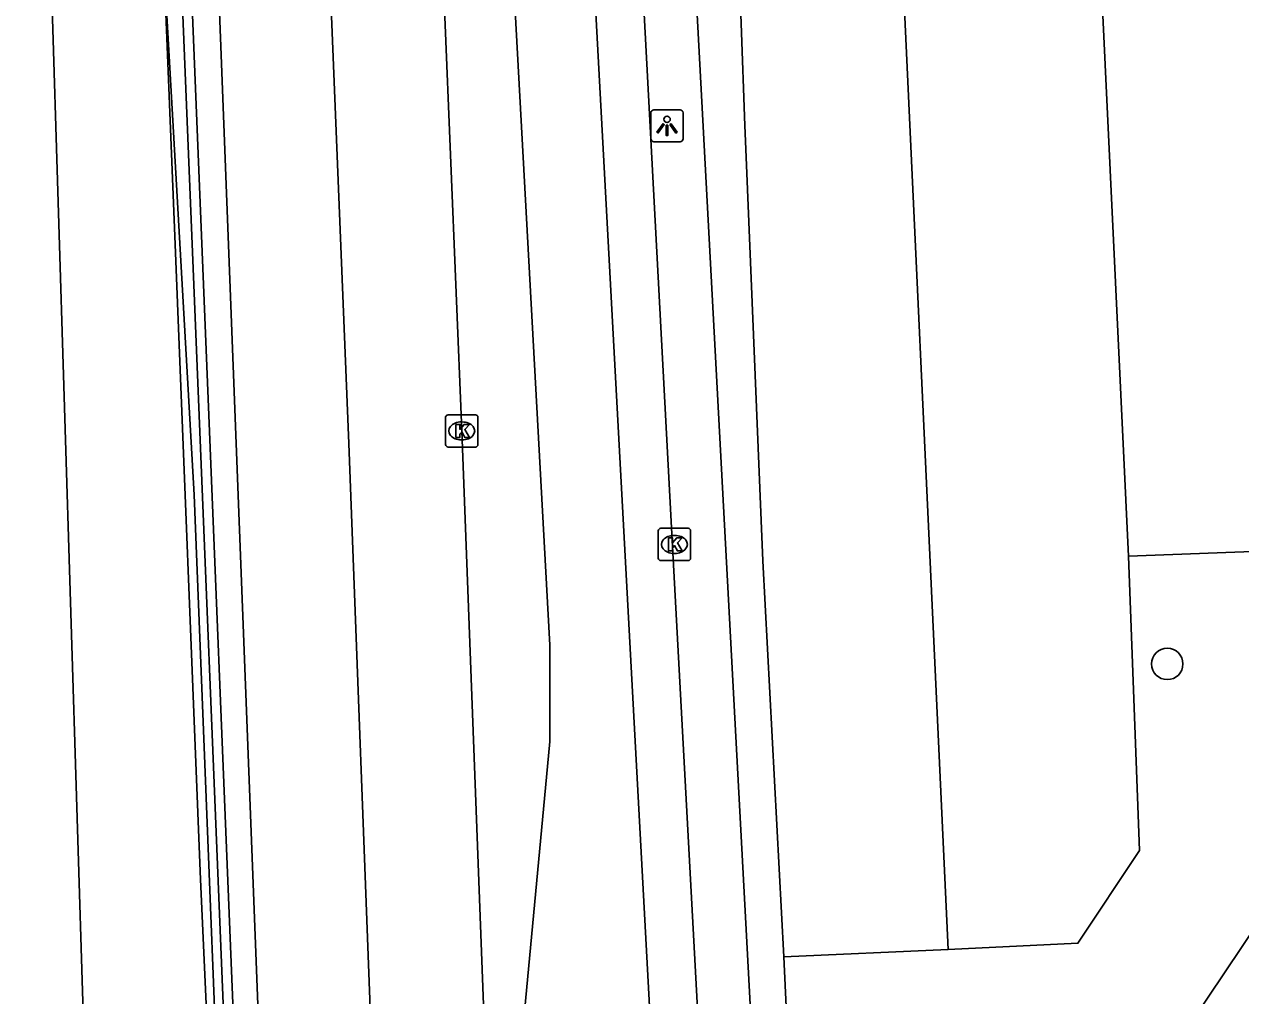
# Model space of a CAD drawing. Extents: x 159265 to 160143, y 383413 to 384319.
# Drawn here: x 159265.5 to 159303.24, y 384050.39 to 384080.55 of the extents above; entities that cross this region are included whole.
import ezdxf

# ---------------------------------------------------------------- set-up
doc = ezdxf.new("R2010")
doc.units = 0
for name, color, linetype in [('IMGEO_Boom', 7, 'Continuous'), ('IMGEO_Haag', 7, 'Continuous'), ('IMGEO_Kolk', 7, 'Continuous'), ('IMGEO_Lichtpunt', 7, 'Continuous'), ('IMGEO_Lijnafwatering', 7, 'Continuous'), ('IMGEO_Muur', 7, 'Continuous'), ('IMGEO_Pand_overbouw', 7, 'Continuous'), ('IMGEO_Parkeervlak_open', 7, 'Continuous'), ('IMGEO_Rijbaan_lokaal_gesloten', 7, 'Continuous'), ('IMGEO_Rijbaan_lokaal_open', 7, 'Continuous'), ('IMGEO_Rijbaan_regionaal_gesloten', 7, 'Continuous'), ('IMGEO_Voetpad_open', 7, 'Continuous')]:
    doc.layers.add(name, color=color, linetype=linetype)

msp = doc.modelspace()

# ---------------------------------------------------------------- linework, layer by layer
at = {"layer": 'IMGEO_Boom'}
msp.add_circle((159300.962, 384060.69), 0.489, dxfattribs=at)
at = {"layer": 'IMGEO_Haag'}
msp.add_lwpolyline([(159288.799, 384035.625), (159289.808, 384035.68), (159289.065, 384051.59)], dxfattribs=at)
at = {"layer": 'IMGEO_Kolk'}
for p, q in [((159278.57, 384067.499), (159278.57, 384068.351)), ((159278.645, 384068.425), (159279.497, 384068.425)), ((159279.058, 384068.205), (159279.083, 384068.205)), ((159279.571, 384068.351), (159279.571, 384067.499)), ((159279.497, 384067.425), (159278.645, 384067.425)), ((159279.081, 384067.645), (159279.056, 384067.645)), ((159285.169, 384063.974), (159285.169, 384064.826)), ((159285.244, 384064.9), (159286.096, 384064.9)), ((159286.17, 384064.826), (159286.17, 384063.974)), ((159285.657, 384064.68), (159285.682, 384064.68)), ((159285.68, 384064.12), (159285.655, 384064.12)), ((159286.096, 384063.9), (159285.244, 384063.9))]:
    msp.add_line(p, q, dxfattribs=at)
for points in [[(159278.57, 384067.499), (159278.57, 384068.351)], [(159278.645, 384068.425), (159279.497, 384068.425)], [(159278.891, 384068.125), (159279.014, 384068.125), (159279.014, 384067.974), (159279.144, 384068.125), (159279.308, 384068.125), (159279.162, 384067.974), (159279.315, 384067.725), (159279.163, 384067.725), (159279.078, 384067.889), (159279.014, 384067.822), (159279.014, 384067.725), (159278.891, 384067.725), (159278.891, 384068.125)], [(159279.571, 384068.351), (159279.571, 384067.499)], [(159279.497, 384067.425), (159278.645, 384067.425)], [(159285.169, 384063.974), (159285.169, 384064.826)], [(159285.244, 384064.9), (159286.096, 384064.9)], [(159286.17, 384064.826), (159286.17, 384063.974)], [(159285.49, 384064.6), (159285.613, 384064.6), (159285.613, 384064.449), (159285.743, 384064.6), (159285.907, 384064.6), (159285.761, 384064.449), (159285.914, 384064.2), (159285.762, 384064.2), (159285.677, 384064.364), (159285.613, 384064.297), (159285.613, 384064.2), (159285.49, 384064.2), (159285.49, 384064.6)], [(159286.096, 384063.9), (159285.244, 384063.9)]]:
    msp.add_lwpolyline(points, dxfattribs=at)
for centre, start, end in [((159278.647, 384068.349), 91.552, 178.448), ((159278.647, 384068.349), 91.552, 178.448), ((159279.495, 384068.349), 1.552, 88.448), ((159279.495, 384068.349), 1.552, 88.448), ((159278.647, 384067.501), 181.552, 268.448), ((159278.647, 384067.501), 181.552, 268.448), ((159279.495, 384067.501), 271.552, 358.448), ((159279.495, 384067.501), 271.552, 358.448), ((159285.246, 384064.824), 91.552, 178.448), ((159285.246, 384064.824), 91.552, 178.448), ((159286.094, 384064.824), 1.552, 88.448), ((159286.094, 384064.824), 1.552, 88.448), ((159285.246, 384063.976), 181.552, 268.448), ((159285.246, 384063.976), 181.552, 268.448), ((159286.094, 384063.976), 271.552, 358.448), ((159286.094, 384063.976), 271.552, 358.448)]:
    msp.add_arc(centre, 0.0765, start, end, dxfattribs=at)
for centre, major_axis, ratio, start_param, end_param in [((159279.057, 384067.925), (-0.387, 0.002), 0.722429, 4.712389, 7.853982), ((159279.082, 384067.925), (-0.39, 0.002), 0.717154, 1.570796, 4.712389), ((159285.656, 384064.4), (-0.387, 0.002), 0.722429, 4.712389, 7.853982), ((159285.681, 384064.4), (-0.39, 0.002), 0.717154, 1.570796, 4.712389)]:
    msp.add_ellipse(centre, major_axis=major_axis, ratio=ratio, start_param=start_param, end_param=end_param, dxfattribs=at)
at = {"layer": 'IMGEO_Lichtpunt'}
for p, q in [((159284.942, 384077.803), (159284.942, 384076.996)), ((159284.942, 384077.803), (159284.942, 384076.996)), ((159285.844, 384077.898), (159285.036, 384077.898)), ((159285.844, 384077.898), (159285.036, 384077.898)), ((159285.938, 384076.996), (159285.938, 384077.803)), ((159285.938, 384076.996), (159285.938, 384077.803)), ((159285.036, 384076.902), (159285.844, 384076.902)), ((159285.036, 384076.902), (159285.844, 384076.902))]:
    msp.add_line(p, q, dxfattribs=at)
for points in [[(159285.316, 384077.467), (159285.355, 384077.439), (159285.167, 384077.177), (159285.129, 384077.204), (159285.316, 384077.467)], [(159285.418, 384077.419), (159285.465, 384077.419), (159285.465, 384077.097), (159285.418, 384077.097), (159285.418, 384077.419)], [(159285.528, 384077.439), (159285.566, 384077.466), (159285.753, 384077.204), (159285.714, 384077.176), (159285.528, 384077.439)]]:
    msp.add_lwpolyline(points, dxfattribs=at)
msp.add_circle((159285.441, 384077.601), 0.0994, dxfattribs=at)
for centre, start, end in [((159285.036, 384077.803), 90, 180), ((159285.036, 384077.803), 90, 180), ((159285.844, 384077.803), 0, 90), ((159285.844, 384077.803), 0, 90), ((159285.036, 384076.996), 180, 270), ((159285.036, 384076.996), 180, 270), ((159285.844, 384076.996), 270, 0), ((159285.844, 384076.996), 270, 360)]:
    msp.add_arc(centre, 0.0946, start, end, dxfattribs=at)
at = {"layer": 'IMGEO_Lijnafwatering'}
for points in [[(159269.359, 384093.958), (159270.163, 384073.975)], [(159270.163, 384073.975), (159270.966, 384053.991)], [(159270.966, 384053.991), (159271.873, 384033.979)]]:
    msp.add_lwpolyline(points, dxfattribs=at)
at = {"layer": 'IMGEO_Muur'}
for points in [[(159272.525, 384029.091), (159269.932, 384092.762)], [(159270.232, 384092.774), (159272.824, 384029.103)]]:
    msp.add_lwpolyline(points, dxfattribs=at)
at = {"layer": 'IMGEO_Pand_overbouw'}
msp.add_lwpolyline([(159303.774, 384052.637), (159301.729, 384049.585), (159300.851, 384048.108), (159300.107, 384046.56), (159299.502, 384044.952), (159299.041, 384043.298), (159298.727, 384041.609), (159298.564, 384039.898), (159298.552, 384038.181), (159298.691, 384036.468), (159298.981, 384034.775), (159299.419, 384033.114), (159300.001, 384031.498), (159300.724, 384029.939), (159301.581, 384028.451), (159302.566, 384027.043), (159303.671, 384025.728)], dxfattribs=at)
at = {"layer": 'IMGEO_Parkeervlak_open'}
for points in [[(159289.065, 384051.59), (159288.41, 384063.895), (159287.889, 384076.678), (159287.859, 384077.406), (159287.738, 384080.579), (159286.807, 384104.884), (159288.782, 384117.294)], [(159303.755, 384081.254), (159304.439, 384064.213), (159299.763, 384064.031)], [(159294.164, 384051.826), (159289.065, 384051.59)]]:
    msp.add_lwpolyline(points, dxfattribs=at)
at = {"layer": 'IMGEO_Rijbaan_lokaal_gesloten'}
for points in [[(159283.38, 384106.372), (159285.603, 384064.528), (159286.857, 384041.165), (159287.16, 384035.226)], [(159281.971, 384104.282), (159285.459, 384039.708), (159284.556, 384036.089)]]:
    msp.add_lwpolyline(points, dxfattribs=at)
at = {"layer": 'IMGEO_Rijbaan_lokaal_open'}
for points in [[(159293.73, 384116.543), (159291.718, 384104.61), (159294.164, 384051.826)], [(159280.679, 384046.241), (159281.8, 384058.276), (159281.8, 384061.276), (159279.871, 384096.698)], [(159299.763, 384064.031), (159298.953, 384081.047)], [(159294.164, 384051.826), (159298.193, 384052.013), (159300.106, 384054.891), (159299.763, 384064.031)]]:
    msp.add_lwpolyline(points, dxfattribs=at)
at = {"layer": 'IMGEO_Rijbaan_regionaal_gesloten'}
for points in [[(159272.525, 384029.091), (159272.497, 384029.26), (159271.874, 384037.989), (159270.771, 384065.944), (159268.949, 384097.91), (159268.741, 384109.268), (159269.455, 384121.477), (159270.512, 384129.935), (159272.41, 384139.83), (159275.639, 384152.115), (159279.125, 384161.573), (159284.708, 384174.33), (159290.18, 384185.037), (159296.673, 384195.241), (159303.494, 384203.99), (159314.075, 384215.561), (159324.375, 384224.349), (159337.861, 384233.763), (159344.188, 384237.881), (159349.775, 384241.197), (159359.142, 384246.764)], [(159280.211, 384172.631), (159274.487, 384158.497), (159272.013, 384150.923), (159269.535, 384141.678), (159267.507, 384132.324), (159266.005, 384119.851), (159265.496, 384109.233), (159267.965, 384029.162), (159271.62, 383998.252), (159277.018, 383952.804), (159311.634, 383770.65), (159326.117, 383701.416), (159334.862, 383664.196)], [(159280.23, 384022.862), (159279.558, 384025.055), (159278.733, 384028.916), (159277.705, 384034.522), (159276.941, 384040.17), (159276.444, 384045.847), (159276.303, 384048.072), (159275.571, 384067.538), (159274.696, 384088.98), (159274.434, 384096.225), (159273.932, 384109.416), (159273.823, 384113.295), (159273.795, 384117.175), (159273.846, 384121.055), (159273.978, 384124.933), (159274.189, 384128.808), (159274.487, 384133.288)], [(159277.933, 384096.612), (159278.195, 384089.367), (159279.07, 384067.925), (159279.802, 384048.459), (159279.948, 384046.159)], [(159272.95, 384044.75), (159271.099, 384092.743)]]:
    msp.add_lwpolyline(points, dxfattribs=at)
at = {"layer": 'IMGEO_Voetpad_open'}
msp.add_lwpolyline([(159285.24, 384102.132), (159288.799, 384035.625)], dxfattribs=at)

doc.saveas('drawing.dxf')
